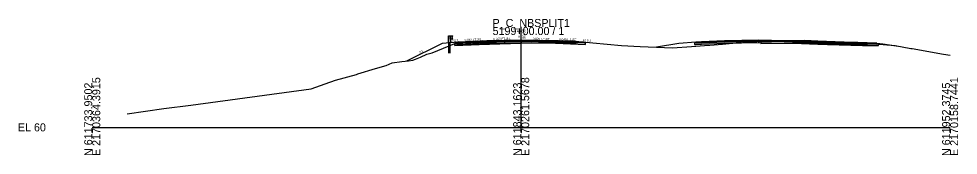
# Model space of a CAD drawing. Extents: x -26 to 1303, y -3010 to 12038.
# Drawn here: x 974.3 to 1302.8, y 490.3 to 537.8 of the extents above; entities that cross this region are included whole.
import ezdxf

# ---------------------------------------------------------------- set-up
doc = ezdxf.new("R2010")
doc.units = 0
for name, color, linetype in [('RD_GPK_XS_Cell', 7, 'Continuous'), ('RD_PD_Final_TrvlWay', 7, 'Continuous'), ('RD_XS_Base', 7, 'Continuous'), ('RD_XS_ExGround', 7, 'Continuous'), ('RD_XS_ExPaveRet', 7, 'Continuous'), ('RD_XS_GR', 7, 'Continuous'), ('RD_XS_Greenside', 7, 'Continuous'), ('RD_XS_Pave', 7, 'Continuous'), ('RD_XS_PaveOvlay_CP', 7, 'Continuous'), ('RD_XS_TieSlope', 7, 'Continuous'), ('RD_XS_TX_Elev_EX', 7, 'Continuous'), ('RD_XS_TX_Elev_PR', 7, 'Continuous'), ('RD_XS_TX_ShdSlope', 7, 'Continuous'), ('RD_XS_TX_Slope', 7, 'Continuous')]:
    doc.layers.add(name, color=color, linetype=linetype)

msp = doc.modelspace()

# ---------------------------------------------------------------- linework, layer by layer
at = {"layer": 'RD_GPK_XS_Cell'}
for p, q in [((1150, 500), (1150, 535)), ((1000, 500), (1150, 500)), ((1150, 500), (1300, 500))]:
    msp.add_line(p, q, dxfattribs=at)
at = {"layer": 'RD_PD_Final_TrvlWay'}
for p, q in [((1125.13, 529.52), (1124.63, 529.48)), ((1124.63, 529.48), (1124.63, 525.92)), ((1125.13, 525.92), (1125.13, 529.52))]:
    msp.add_line(p, q, dxfattribs=at)
at = {"layer": 'RD_XS_Base'}
for p, q in [((1128, 529.43), (1127.5, 529.41)), ((1127.5, 529.41), (1127.5, 529.41)), ((1127.5, 529.41), (1127.5, 528.91)), ((1138, 529.83), (1128, 529.43)), ((1128, 529.43), (1128, 529.43)), ((1128, 528.93), (1138, 529.33)), ((1150, 530.07), (1138, 529.83)), ((1138, 529.83), (1138, 529.83)), ((1138, 529.33), (1150, 529.57)), ((1138, 529.33), (1138, 529.33)), ((1150, 530.07), (1150, 530.23)), ((1150, 530.23), (1150, 530.23)), ((1150, 530.23), (1150, 530.23)), ((1150, 530.23), (1150, 529.57)), ((1150, 529.57), (1150, 530.07)), ((1150, 530.07), (1150, 530.07)), ((1150, 530.07), (1150, 530.07)), ((1150, 530.07), (1150, 530.07)), ((1162, 529.83), (1150, 530.07)), ((1150, 529.57), (1150, 529.57)), ((1150, 529.57), (1150, 529.57)), ((1150, 529.57), (1162, 529.33)), ((1172, 529.43), (1162, 529.83)), ((1162, 529.33), (1172.5, 528.91)), ((1164, 529.75), (1164, 529.75)), ((1164, 529.25), (1164, 529.25)), ((1172.5, 529.41), (1172, 529.43)), ((1172, 529.43), (1172, 529.43)), ((1172.5, 528.91), (1172.5, 529.41)), ((1172.5, 529.41), (1172.5, 529.41)), ((1210.72, 529.41), (1210.62, 529.41)), ((1210.62, 529.41), (1210.62, 529.01)), ((1210.62, 529.01), (1210.62, 528.91)), ((1211.12, 529.43), (1210.72, 529.41)), ((1213.09, 529.51), (1211.12, 529.43)), ((1211.12, 528.93), (1213.09, 529.01)), ((1221.12, 529.83), (1213.09, 529.51)), ((1213.09, 529.01), (1221.12, 529.33)), ((1233.12, 530.07), (1221.12, 529.83)), ((1221.12, 529.33), (1233.12, 529.57)), ((1233.12, 530.11), (1233.12, 530.23)), ((1233.12, 530.23), (1233.12, 529.73)), ((1233.12, 530.07), (1233.12, 530.11)), ((1233.12, 530.07), (1233.12, 530.07)), ((1241.95, 529.89), (1233.12, 530.07)), ((1233.12, 530.07), (1233.12, 530.07)), ((1233.12, 529.69), (1233.12, 530.07)), ((1233.12, 529.73), (1233.12, 529.57)), ((1233.12, 529.57), (1233.12, 529.69)), ((1233.12, 529.57), (1241.95, 529.39)), ((1245.12, 529.83), (1241.95, 529.89)), ((1241.95, 529.39), (1245.12, 529.33)), ((1253.72, 529.48), (1245.12, 529.83)), ((1245.12, 529.33), (1253.72, 528.98)), ((1257.12, 529.35), (1253.72, 529.48)), ((1253.72, 528.98), (1257.12, 528.85)), ((1269.08, 529.11), (1257.12, 529.35)), ((1274.43, 529), (1269.08, 529.11)), ((1274.77, 529), (1274.43, 529)), ((1274.93, 528.99), (1274.77, 529)), ((1274.93, 528.65), (1274.93, 528.99)), ((1127.5, 528.91), (1128, 528.93)), ((1128, 528.93), (1128, 528.93)), ((1210.62, 528.91), (1210.72, 528.91)), ((1210.72, 528.91), (1211.12, 528.93)), ((1257.12, 528.85), (1269.42, 528.6)), ((1269.42, 528.6), (1274.93, 528.49)), ((1274.93, 528.49), (1274.93, 528.65))]:
    msp.add_line(p, q, dxfattribs=at)
at = {"layer": 'RD_XS_ExGround'}
msp.add_lwpolyline([(1012.21, 504.75), (1025.09, 506.52), (1034.43, 507.77), (1076.54, 513.47), (1081.47, 515.23), (1085.12, 516.49), (1092.36, 518.47), (1092.6, 518.54), (1092.89, 518.64), (1099.1, 520.47), (1102.73, 521.59), (1104.84, 522.46), (1108.24, 522.93), (1110.6, 523.15), (1112.09, 523.48), (1113.09, 523.83), (1114.81, 524.52), (1116.95, 525.51), (1118.84, 526.03), (1126.77, 529.29), (1135.31, 529.63), (1153.53, 530.24), (1163.05, 530.12), (1169.03, 530.04), (1175.02, 529.47), (1185.03, 528.5), (1191.66, 528.23), (1202.93, 527.73), (1209.59, 528.2), (1214.11, 528.49), (1215.98, 528.68), (1220.39, 528.98), (1225.24, 529.5), (1229.55, 529.76), (1233.87, 530.03), (1241.99, 530.16), (1249.06, 530.26), (1265.95, 529.65), (1271.03, 529.49), (1275.24, 529.03), (1277.88, 528.79), (1280.82, 528.5), (1286.32, 527.54), (1286.58, 527.5), (1286.78, 527.46), (1297.75, 525.5), (1300, 525.12)], dxfattribs=at)
at = {"layer": 'RD_XS_ExPaveRet'}
for p, q in [((1135.31, 529.63), (1126.77, 529.29)), ((1153.53, 530.24), (1135.31, 529.63)), ((1163.05, 530.12), (1153.53, 530.24)), ((1236.52, 530.07), (1233.87, 530.03)), ((1241.99, 530.16), (1236.52, 530.07)), ((1244.89, 530.2), (1241.99, 530.16)), ((1249.06, 530.26), (1244.89, 530.2))]:
    msp.add_line(p, q, dxfattribs=at)
for points in [[(1169.03, 530.04), (1169.03, 530.04), (1169.03, 529.29), (1169.03, 529.29), (1163.05, 529.37), (1163.05, 529.37), (1153.53, 529.49), (1153.53, 529.49), (1135.31, 528.88), (1135.31, 528.88), (1126.77, 528.54), (1126.77, 528.54), (1126.77, 529.29), (1126.77, 529.29), (1126.77, 529.29), (1135.31, 529.63), (1135.31, 529.63), (1153.53, 530.24), (1153.53, 530.24), (1163.05, 530.12), (1163.05, 530.12), (1169.03, 530.04), (1169.03, 530.04)], [(1126.77, 529.29), (1126.77, 528.54), (1135.31, 528.88), (1153.53, 529.49), (1163.05, 529.37), (1169.03, 529.29), (1169.03, 530.04), (1163.05, 530.12)], [(1265.95, 529.65), (1253.79, 530.09), (1249.06, 530.26), (1244.89, 530.2), (1241.99, 530.16), (1236.52, 530.07), (1233.87, 530.03), (1233.87, 529.74), (1233.87, 529.28), (1236.52, 529.32), (1241.99, 529.41), (1244.89, 529.45), (1249.06, 529.51), (1253.79, 529.34), (1265.95, 528.9), (1267.73, 528.84), (1271.03, 528.74), (1271.03, 529.3), (1271.03, 529.49), (1267.73, 529.59), (1265.95, 529.65)], [(1233.87, 530.03), (1233.87, 529.74), (1233.87, 529.28), (1236.52, 529.32), (1241.99, 529.41), (1244.89, 529.45), (1249.06, 529.51), (1253.79, 529.34), (1265.95, 528.9), (1267.73, 528.84), (1271.03, 528.74), (1271.03, 529.3), (1271.03, 529.49)], [(1265.95, 529.65), (1253.79, 530.09), (1249.06, 530.26)], [(1271.03, 529.49), (1267.73, 529.59), (1265.95, 529.65)]]:
    msp.add_lwpolyline(points, dxfattribs=at)
at = {"layer": 'RD_XS_GR'}
for points in [[(1125.13, 531.92), (1125.13, 529.52), (1124.63, 529.48), (1124.63, 531.92), (1124.88, 531.92), (1125.13, 531.92)], [(1125.8, 531.92), (1125.8, 530.75), (1125.13, 530.75), (1125.13, 531.92), (1125.8, 531.92)], [(1125.8, 531.92), (1125.8, 531.92), (1125.8, 531.92), (1125.8, 530.75), (1126.07, 531.04), (1126.07, 531.04), (1125.8, 531.33), (1125.8, 531.33), (1126.07, 531.63), (1126.07, 531.63), (1125.8, 531.92)]]:
    msp.add_lwpolyline(points, dxfattribs=at)
at = {"layer": 'RD_XS_Greenside'}
for p, q in [((1122.32, 529.3), (1109.89, 523.08)), ((1205.12, 529.27), (1197.36, 527.98)), ((1276.43, 529.16), (1281.13, 528.38)), ((1281.13, 528.38), (1281.23, 528.43))]:
    msp.add_line(p, q, dxfattribs=at)
at = {"layer": 'RD_XS_Pave'}
for p, q in [((1138, 530.15), (1128, 529.75)), ((1138, 529.99), (1128, 529.59)), ((1128, 529.59), (1138, 529.99)), ((1128, 529.43), (1138, 529.83)), ((1128, 529.75), (1128, 529.75)), ((1128, 529.75), (1128, 529.59)), ((1128, 529.59), (1128, 529.59)), ((1128, 529.59), (1128, 529.43)), ((1150, 530.39), (1138, 530.15)), ((1150, 530.23), (1138, 529.99)), ((1138, 529.99), (1150, 530.23)), ((1138, 530.15), (1138, 530.15)), ((1138, 529.83), (1150, 530.07)), ((1138, 529.99), (1138, 529.99)), ((1138, 529.99), (1138, 529.99)), ((1138, 529.83), (1138, 529.83)), ((1162, 530.15), (1150, 530.39)), ((1150, 530.39), (1150, 530.39)), ((1150, 530.39), (1150, 530.39)), ((1150, 530.07), (1150, 530.23)), ((1150, 530.23), (1150, 530.23)), ((1150, 530.23), (1150, 530.23)), ((1150, 530.23), (1150, 530.23)), ((1150, 530.23), (1150, 530.23)), ((1150, 530.23), (1162, 529.99)), ((1162, 529.99), (1150, 530.23)), ((1150, 530.23), (1150, 530.23)), ((1150, 530.23), (1150, 530.23)), ((1150, 530.23), (1150, 530.07)), ((1150, 530.07), (1150, 530.07)), ((1150, 530.07), (1150, 530.07)), ((1150, 530.07), (1162, 529.83)), ((1172, 529.75), (1162, 530.15)), ((1162, 529.99), (1172, 529.59)), ((1172, 529.59), (1162, 529.99)), ((1162, 529.83), (1172, 529.43)), ((1164, 530.07), (1164, 530.07)), ((1164, 529.91), (1164, 529.91)), ((1164, 529.91), (1164, 529.91)), ((1164, 529.75), (1164, 529.75)), ((1172, 529.59), (1172, 529.75)), ((1172, 529.75), (1172, 529.75)), ((1172, 529.43), (1172, 529.59)), ((1172, 529.59), (1172, 529.59)), ((1213.09, 529.83), (1211.12, 529.75)), ((1211.12, 529.75), (1211.12, 529.62)), ((1213.09, 529.67), (1211.12, 529.59)), ((1211.12, 529.59), (1213.09, 529.67)), ((1211.12, 529.62), (1211.12, 529.59)), ((1211.12, 529.59), (1211.12, 529.46)), ((1211.12, 529.43), (1213.09, 529.51)), ((1211.12, 529.46), (1211.12, 529.43)), ((1221.12, 530.15), (1213.09, 529.83)), ((1221.12, 529.99), (1213.09, 529.67)), ((1213.09, 529.67), (1221.12, 529.99)), ((1213.09, 529.51), (1221.12, 529.83)), ((1233.12, 530.39), (1221.12, 530.15)), ((1233.12, 530.23), (1221.12, 529.99)), ((1221.12, 529.99), (1233.12, 530.23)), ((1221.12, 529.83), (1233.12, 530.07)), ((1241.95, 530.21), (1233.12, 530.39)), ((1233.12, 530.11), (1233.12, 530.23)), ((1233.12, 530.23), (1241.95, 530.05)), ((1241.95, 530.05), (1233.12, 530.23)), ((1233.12, 530.23), (1233.12, 530.23)), ((1233.12, 530.23), (1233.12, 530.23)), ((1233.12, 530.23), (1233.12, 530.11)), ((1233.12, 530.07), (1233.12, 530.11)), ((1233.12, 530.11), (1233.12, 530.07)), ((1233.12, 530.07), (1233.12, 530.07)), ((1233.12, 530.07), (1233.12, 530.07)), ((1233.12, 530.07), (1241.95, 529.89)), ((1245.12, 530.15), (1241.95, 530.21)), ((1241.95, 530.05), (1245.12, 529.99)), ((1245.12, 529.99), (1241.95, 530.05)), ((1241.95, 529.89), (1245.12, 529.83)), ((1253.72, 529.8), (1245.12, 530.15)), ((1245.12, 529.99), (1253.72, 529.64)), ((1253.72, 529.64), (1245.12, 529.99)), ((1245.12, 529.83), (1253.72, 529.48)), ((1257.12, 529.67), (1253.72, 529.8)), ((1253.72, 529.64), (1257.12, 529.51)), ((1257.12, 529.51), (1253.72, 529.64)), ((1253.72, 529.48), (1257.12, 529.35)), ((1269.08, 529.43), (1257.12, 529.67)), ((1257.12, 529.51), (1269.08, 529.27)), ((1269.08, 529.27), (1257.12, 529.51)), ((1257.12, 529.35), (1269.08, 529.11)), ((1274.43, 529.32), (1269.08, 529.43)), ((1269.08, 529.27), (1274.43, 529.16)), ((1274.43, 529.16), (1269.08, 529.27)), ((1269.08, 529.11), (1274.43, 529)), ((1274.43, 529.21), (1274.43, 529.32)), ((1274.43, 529.16), (1274.43, 529.21)), ((1274.43, 529.05), (1274.43, 529.16)), ((1274.43, 529), (1274.43, 529.05))]:
    msp.add_line(p, q, dxfattribs=at)
at = {"layer": 'RD_XS_PaveOvlay_CP'}
for p, q in [((1128, 529.75), (1138, 530.15)), ((1138, 530.15), (1150, 530.39)), ((1150, 530.39), (1162, 530.15)), ((1162, 530.15), (1172, 529.75)), ((1213.09, 529.83), (1211.12, 529.75)), ((1221.12, 530.15), (1213.09, 529.83)), ((1233.12, 530.39), (1221.12, 530.15)), ((1241.95, 530.21), (1233.12, 530.39)), ((1245.12, 530.15), (1241.95, 530.21)), ((1253.72, 529.8), (1245.12, 530.15)), ((1257.12, 529.67), (1253.72, 529.8)), ((1269.08, 529.43), (1257.12, 529.67)), ((1274.43, 529.32), (1269.08, 529.43))]:
    msp.add_line(p, q, dxfattribs=at)
at = {"layer": 'RD_XS_TieSlope'}
for p, q in [((1128, 529.75), (1122.32, 529.3)), ((1172, 529.75), (1172.56, 529.71)), ((1211.12, 529.75), (1205.12, 529.27)), ((1274.43, 529.32), (1276.43, 529.16))]:
    msp.add_line(p, q, dxfattribs=at)

# ---------------------------------------------------------------- texts
at = {"layer": 'RD_GPK_XS_Cell'}
for s, p in [('P_C_NBSPLIT1', (1140, 535)), ('5199+00.00 / 1', (1140, 532.2)), ('EL 60', (974, 498.6))]:
    msp.add_text(s, height=2.8, dxfattribs=at).set_placement(p)
for s, p in [('E 2170364.3915', (1002.8, 490)), ('E 2170261.5678', (1152.8, 490)), ('E 2170158.7441', (1302.8, 490)), ('N 611733.9502', (1000, 490)), ('N 611843.1623', (1150, 490)), ('N 611952.3745', (1300, 490))]:
    msp.add_text(s, height=2.8, rotation=90, dxfattribs=at).set_placement(p)
at = {"layer": 'RD_XS_TX_Elev_EX'}
msp.add_text('90.12', height=0.6, rotation=90, dxfattribs=at).set_placement((1149.6, 531.23))
at = {"layer": 'RD_XS_TX_Elev_PR'}
msp.add_text('90.39', height=1, rotation=90, dxfattribs=at).set_placement((1151.44, 530.81))
at = {"layer": 'RD_XS_TX_ShdSlope'}
for rotation, p in [(4.5739, (1125.26, 529.78)), (355.4261, (1171.49, 530.13))]:
    msp.add_text('12.5:1', height=0.75, rotation=rotation, dxfattribs=at).set_placement(p)
at = {"layer": 'RD_XS_TX_Slope'}
for s, rotation, p in [('0.040 FT./FT.', 2.2906, (1130.25, 530.1)), ('0.020 FT./FT.', 1.1458, (1140.25, 530.45)), ('0.020 FT./FT.', 358.8542, (1154.04, 530.51)), ('0.040 FT./FT.', 357.7094, (1163.26, 530.36)), ('2:1', 26.5651, (1114.49, 525.74))]:
    msp.add_text(s, height=0.75, rotation=rotation, dxfattribs=at).set_placement(p)

doc.saveas('drawing.dxf')
